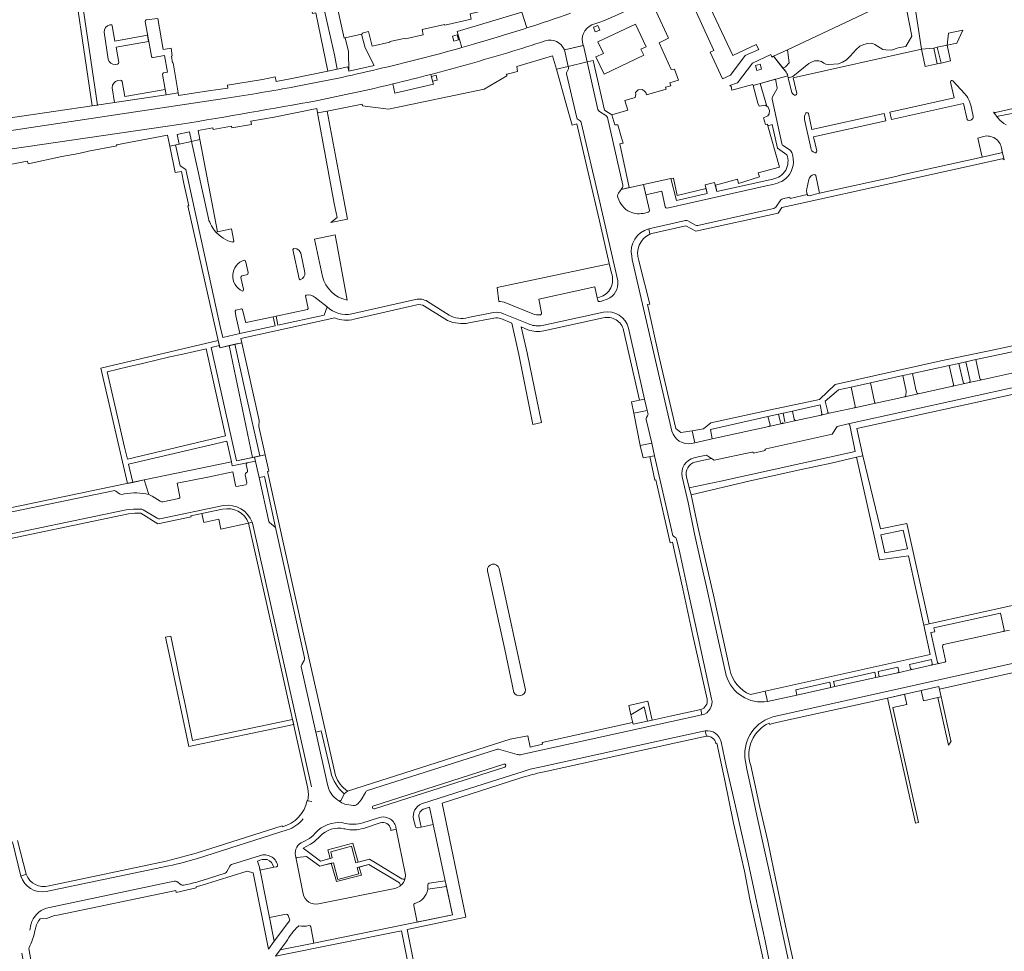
# Model space of a CAD drawing. Header units: metres. Extents: x 209813 to 223847, y 571801 to 587119.
# Tile 461 of 656: x 214277 to 214583, y 580846 to 581135. Entities that reach past the tile are written whole.
import ezdxf

# ---------------------------------------------------------------- set-up
doc = ezdxf.new("R2010")
doc.units = ezdxf.units.M
for name, color, linetype, lineweight in [('B-RO-GR-BEPLANTING_CULTUUR_HEESTERS-GV', 8, 'Continuous', 0), ('B-RO-GR-GROENVOORZIENING-GV', 8, 'Continuous', 0), ('B-RO-GR-HAAG-GV', 8, 'Continuous', 0), ('B-RO-KW-KUNSTWERK_DEK-GV', 8, 'Continuous', 0), ('B-RO-OG-TERREIN_CULTUURSCHEIDING-GV', 8, 'Continuous', 0), ('B-RO-OG-WATER_GREPPEL-GV', 8, 'Continuous', 0), ('B-RO-VH-VERHARDING_OPEN-GV', 8, 'Continuous', 0), ('B-RO-VH-VERHARDING_SIERBESTRATING-GV', 8, 'Continuous', 0), ('B-RO-VH-VERHARDING_STRAATBAKSTEEN-GV', 8, 'Continuous', 0), ('B-RO-VH-VERHARDING_TEGEL-GV', 8, 'Continuous', 0)]:
    doc.layers.add(name, color=color, linetype=linetype, lineweight=lineweight)

msp = doc.modelspace()

# ---------------------------------------------------------------- linework, layer by layer
at = {"layer": 'B-RO-GR-BEPLANTING_CULTUUR_HEESTERS-GV', "flags": 128}
for points in [[(214551.441, 581142.669), (214553.896, 581129.858), (214552.039, 581126.657), (214549.703, 581126.178), (214547.551, 581125.534), (214545.877, 581125.608), (214544.939, 581125.718), (214542.437, 581127.209), (214541.463, 581127.65), (214540.157, 581127.521), (214538.998, 581127.264), (214537.802, 581126.749), (214536.644, 581125.663), (214534.786, 581123.621), (214533.59, 581122.517), (214532.432, 581121.781), (214531.163, 581121.284), (214528.183, 581121.008), (214527.226, 581121.155), (214526.619, 581121.431), (214525.884, 581121.946), (214525.093, 581122.149), (214524.449, 581122.204), (214523.75, 581122.185), (214522.775, 581121.799), (214521.984, 581121.321), (214517.018, 581117.328), (214516.375, 581117.089), (214515.578, 581116.885), (214516.587, 581112.659)], [(214518.204, 581112.036), (214517.098, 581116.949), (214556.944, 581125.75), (214554.263, 581143.434)], [(214305.337, 581133.379), (214305.084, 581133.347)], [(214303.41, 581131.021), (214304.601, 581122.738)], [(214307.902, 581121.687), (214307.063, 581126.369), (214317.152, 581128.172), (214316.795, 581130.093), (214306.694, 581128.292), (214305.864, 581132.994)], [(214306.883, 581121.052), (214307.532, 581121.163)], [(214305.883, 581113.812), (214306.551, 581109.207), (214322.587, 581111.624), (214322.28, 581113.303), (214309.787, 581111.092), (214308.962, 581115.787)], [(214308.418, 581116.142), (214307.64, 581116.028)], [(214565.911, 581115.568), (214567.034, 581110.665), (214547.066, 581106.24), (214547.579, 581103.988), (214569.97, 581108.937), (214571.11, 581104.018)], [(214570.373, 581111.966), (214566.639, 581115.992), (214566.455, 581116.083), (214566.25, 581116.099)], [(214517.548, 581111.568), (214517.693, 581111.501), (214517.852, 581111.48)], [(214521.327, 581106.123), (214521.162, 581106.056), (214521.038, 581105.927)], [(214524.405, 581094.262), (214523.429, 581098.627), (214545.829, 581103.606), (214545.34, 581105.866), (214522.934, 581100.885), (214521.855, 581105.792)], [(214572.915, 581105.002), (214572.162, 581108.445)], [(214520.621, 581104), (214522.538, 581095.208)], [(214571.633, 581103.695), (214572.199, 581103.812)], [(214515.096, 581093.061), (214512.198, 581095.099), (214510.559, 581102.415), (214509.249, 581102.044), (214512.882, 581089.196), (214506.275, 581087.418), (214506.606, 581086.186), (214500.157, 581084.142), (214499.81, 581085.432), (214492.964, 581083.59)], [(214576.183, 581098.739), (214574.407, 581098.199), (214575.741, 581092.297), (214581.619, 581093.6)], [(214523.726, 581093.701), (214523.894, 581093.648), (214524.087, 581093.661)], [(214581.962, 581094.076), (214581.718, 581095.13)], [(214492.964, 581083.59), (214493.43, 581081.646), (214503.733, 581083.956), (214510.79, 581085.506)], [(214521.944, 581085.368), (214521.335, 581082.437), (214521.258, 581081.812), (214521.308, 581081.183), (214521.461, 581080.701)], [(214522.036, 581080.344), (214525.301, 581081.101), (214524.076, 581086.599)], [(214460.711, 581056.323), (214460.02, 581059.147), (214425.265, 581051.829), (214425.787, 581047.526), (214426.198, 581047.556), (214427.472, 581047.286), (214436.306, 581043.68)], [(214439.034, 581044.013), (214438.249, 581048.252), (214455.548, 581052.035), (214456.326, 581048.695), (214457.022, 581048.833)], [(214438.639, 581043.403), (214438.678, 581043.412)], [(214594.136, 581034.06), (214583.175, 581031.506), (214573.786, 581029.468), (214575.035, 581023.619)], [(214572.021, 581022.931), (214570.63, 581028.806), (214568.532, 581028.326), (214569.852, 581022.477)], [(214575.585, 581023.232), (214586.816, 581025.703)], [(214570.359, 581022.099), (214571.642, 581022.377)], [(214340.117, 580983.045), (214333.675, 580981.704), (214334.242, 580978.981), (214338.892, 580980.001), (214339.58, 580976.866), (214348.164, 580978.772)], [(214560.236, 580935.182), (214559.965, 580936.405), (214553.23, 580934.905), (214553.507, 580933.685)], [(214553.992, 580933.334), (214559.916, 580934.645)], [(214549.86, 580932.882), (214549.59, 580934.111), (214543.418, 580932.742), (214543.789, 580931.077)], [(214543.789, 580931.077), (214549.536, 580932.348)], [(214373.641, 580901.552), (214370.698, 580914.337), (214369.046, 580913.896), (214372.644, 580897.628)], [(214427.344, 580904.017), (214386.968, 580891.093)], [(214387.232, 580890.112), (214427.612, 580903.054)], [(214375.883, 580892.766), (214376.197, 580892.571)], [(214350.903, 580873.861), (214351.51, 580872.017), (214351.695, 580871.104), (214355.944, 580871.97)], [(214359.813, 580857.405), (214354.668, 580856.359), (214356.139, 580849.06)], [(214356.139, 580849.06), (214360.804, 580855.366)], [(214360.846, 580855.895), (214360.415, 580857.023)], [(214359.796, 580848.837), (214357.961, 580846.334), (214368.37, 580848.464), (214367.464, 580853.541)], [(214363.797, 580853.822), (214363.595, 580853.749)]]:
    msp.add_lwpolyline(points, dxfattribs=at)
at = {"layer": 'B-RO-GR-BEPLANTING_CULTUUR_HEESTERS-GV'}
for points in [[(214305.084, 581133.347, 0.3895018), (214303.41, 581131.021)], [(214305.864, 581132.994, 0.4520644), (214305.337, 581133.379)], [(214304.601, 581122.738, 0.4084396), (214306.883, 581121.052)], [(214307.532, 581121.163, 0.4066561), (214307.902, 581121.687)], [(214307.64, 581116.028, 0.4040797), (214305.883, 581113.812)], [(214308.962, 581115.787, 0.347985), (214308.418, 581116.142)], [(214566.25, 581116.099, 0.2444584), (214565.911, 581115.568)], [(214516.587, 581112.659, 0.2553854), (214517.548, 581111.568)], [(214517.852, 581111.48, 0.3582708), (214518.204, 581112.036)], [(214572.162, 581108.445, 0.114254), (214570.373, 581111.966)], [(214521.038, 581105.927, 0.2172573), (214520.621, 581104)], [(214521.855, 581105.792, 0.3503998), (214521.327, 581106.123)], [(214571.11, 581104.018, 0.3950748), (214571.633, 581103.695)], [(214572.199, 581103.812, 0.4289959), (214572.915, 581105.002)], [(214581.718, 581095.13, 0.4289573), (214576.183, 581098.739)], [(214522.538, 581095.208, 0.2978706), (214523.726, 581093.701)], [(214524.087, 581093.661, 0.4033185), (214524.405, 581094.262)], [(214581.619, 581093.6, 0.3913418), (214581.962, 581094.076)], [(214510.79, 581085.506, 0.4855296), (214515.096, 581093.061)], [(214523.575, 581086.946, 0.2770147), (214521.944, 581085.368)], [(214524.076, 581086.599, 0.3327107), (214523.575, 581086.946)], [(214521.461, 581080.701, 0.3907624), (214522.036, 581080.344)], [(214436.306, 581043.68, 0.1222186), (214438.639, 581043.403)], [(214438.678, 581043.412, 0.4102547), (214439.034, 581044.013)], [(214575.035, 581023.619, 0.4268466), (214575.585, 581023.232)], [(214569.852, 581022.477, 0.4234621), (214570.359, 581022.099)], [(214571.642, 581022.377, 0.3863999), (214572.021, 581022.931)], [(214377.805, 580894.769, -0.1559458), (214373.641, 580901.552)], [(214427.612, 580903.054, 0.9803472), (214427.344, 580904.017)], [(214372.644, 580897.628, 0.1934581), (214375.883, 580892.766)], [(214386.968, 580891.093, 1.0274549), (214387.232, 580890.112)], [(214360.415, 580857.023, 0.3805985), (214359.813, 580857.405)], [(214360.804, 580855.366, 0.3025018), (214360.846, 580855.895)], [(214363.595, 580853.749, 0.0644204), (214359.796, 580848.837)], [(214366.895, 580853.938, -0.1271697), (214363.797, 580853.822)], [(214367.464, 580853.541, 0.3937946), (214366.895, 580853.938)]]:
    msp.add_lwpolyline(points, format="xyb", dxfattribs=at)
at = {"layer": 'B-RO-GR-BEPLANTING_CULTUUR_HEESTERS-GV', "flags": 128}
for points in [[(214561.817, 581126.379), (214562.963, 581121.476), (214565.933, 581122.128), (214564.885, 581127.034)], [(214510.945, 581123.576), (214513.941, 581119.868), (214514.767, 581120.295), (214515.818, 581121.599), (214515.295, 581125.619)], [(214561.751, 581121.242), (214560.699, 581126.149), (214556.944, 581125.75), (214558.093, 581120.389)], [(214506.864, 581115.157), (214504.68, 581114.567), (214506.169, 581109.029), (214506.599, 581108.082), (214508.44, 581108.38), (214508.891, 581108.061)], [(214342.181, 581033.841), (214349.393, 580999.113), (214351.655, 580999.582), (214347.205, 581019.236), (214343.867, 581034.234)], [(214551.2, 580976.605), (214544.313, 580975.096), (214545.491, 580969.575), (214552.524, 580970.776)], [(214529.97, 580928.02), (214542.748, 580930.847), (214542.397, 580932.527), (214529.598, 580929.656)], [(214518.266, 580925.43), (214528.8, 580927.761), (214528.43, 580929.416), (214517.893, 580927.073)]]:
    msp.add_lwpolyline(points, close=True, dxfattribs=at)
at = {"layer": 'B-RO-GR-GROENVOORZIENING-GV', "flags": 128}
for points in [[(214479.181, 581085.647), (214480.854, 581078.845), (214490.442, 581080.992), (214490.093, 581082.551), (214481.14, 581080.426), (214479.93, 581085.815)], [(214315.783, 580992.139), (214342.812, 580997.747), (214341.371, 581004.186), (214310.933, 580997.026), (214312.258, 580991.407)], [(214382.129, 580873.538), (214380.544, 580879.424), (214372.782, 580877.363), (214373.455, 580874.703), (214374.1, 580874.873), (214373.625, 580876.804), (214380.115, 580878.551), (214381.48, 580873.367)], [(214382.467, 580872.044), (214381.858, 580871.883), (214382.372, 580869.957), (214375.832, 580868.229), (214374.494, 580873.406), (214373.803, 580873.226), (214375.394, 580867.538), (214383.174, 580869.562)]]:
    msp.add_lwpolyline(points, close=True, dxfattribs=at)
at = {"layer": 'B-RO-GR-HAAG-GV', "flags": 128}
msp.add_lwpolyline([(214373.455, 580874.703), (214374.1, 580874.873), (214373.625, 580876.804), (214380.115, 580878.551), (214381.48, 580873.367), (214382.129, 580873.538), (214380.544, 580879.424), (214372.782, 580877.363)], close=True, dxfattribs=at)
at = {"layer": 'B-RO-KW-KUNSTWERK_DEK-GV', "flags": 128}
msp.add_lwpolyline([(214569.73, 581131.695), (214565.292, 581130.747), (214564.885, 581127.034), (214567.859, 581127.669)], close=True, dxfattribs=at)
at = {"layer": 'B-RO-OG-TERREIN_CULTUURSCHEIDING-GV', "flags": 128}
for points in [[(214515.421, 581117.544), (214515.578, 581116.885), (214516.375, 581117.089), (214517.018, 581117.328), (214521.984, 581121.321), (214522.775, 581121.799), (214523.75, 581122.185), (214524.449, 581122.204), (214525.093, 581122.149), (214525.884, 581121.946), (214526.619, 581121.431), (214527.226, 581121.155), (214528.183, 581121.008), (214531.163, 581121.284), (214532.432, 581121.781), (214533.59, 581122.517), (214534.786, 581123.621), (214536.644, 581125.663), (214537.802, 581126.749), (214538.998, 581127.264), (214540.157, 581127.521), (214541.463, 581127.65), (214542.437, 581127.209), (214544.939, 581125.718), (214545.877, 581125.608), (214547.551, 581125.534), (214549.703, 581126.178), (214552.039, 581126.657), (214553.896, 581129.858), (214551.441, 581142.669)], [(214545.87, 581139.982), (214515.295, 581125.619), (214515.818, 581121.599), (214514.767, 581120.295), (214513.941, 581119.868), (214514.694, 581118.936)], [(214580.568, 581104.499), (214580.678, 581104.363)], [(214378.724, 581047.9), (214375.042, 581068.232), (214368.641, 581066.821), (214371.065, 581055.313)], [(214365.647, 581056.552), (214364.36, 581062.495), (214363.852, 581063.315), (214363.158, 581063.899), (214362.154, 581063.988), (214361.877, 581063.67), (214363.826, 581054.528), (214364.174, 581054.266)], [(214346.275, 581050.762), (214346.473, 581050.866), (214346.575, 581051.287), (214345.765, 581054.915), (214345.839, 581055.282), (214346.052, 581055.439), (214347.543, 581055.758), (214347.942, 581056.034), (214348.016, 581056.484), (214347.21, 581060.178), (214346.838, 581060.347)], [(214365.985, 581049.51), (214365.796, 581049.226), (214366.64, 581045.323), (214366.446, 581045.01), (214356.717, 581042.941), (214357.283, 581040.135), (214371.641, 581043.306), (214372.544, 581045.832), (214368.766, 581048.775)], [(214566.873, 581021.809), (214565.47, 581027.708), (214554.11, 581025.189), (214555.129, 581020.175), (214555.427, 581019.291)], [(214552.054, 581018.479), (214552.125, 581019.735), (214551.129, 581024.525), (214541.058, 581022.282), (214542.298, 581016.373)], [(214536.343, 581015.085), (214535.083, 581020.986), (214531.13, 581020.133), (214527.042, 581016.607), (214527.808, 581013.235)], [(214555.916, 581018.912), (214566.596, 581021.274)], [(214542.767, 581016.016), (214551.685, 581017.986)], [(214525.995, 581012.805), (214525.437, 581015.435), (214516.876, 581013.489), (214517.442, 581010.976)], [(214528.273, 581012.848), (214536.097, 581014.561)], [(214509.913, 581009.282), (214509.265, 581011.839), (214491.428, 581007.767), (214492.015, 581004.873), (214509.59, 581008.736)], [(214514.496, 581010.129), (214513.961, 581012.832), (214512.58, 581012.521), (214513.144, 581010.019)], [(214517.99, 581010.587), (214525.758, 581012.298)], [(214484.031, 580993.103), (214484.866, 580989.674), (214494.682, 580991.788), (214536.369, 581000.967), (214534.653, 581009.124)], [(214534.115, 581009.524), (214530.701, 581008.781), (214529.165, 581006.302), (214508.708, 581001.797)], [(214513.669, 581009.635), (214514.294, 581009.773)], [(214504.276, 581000.82), (214492.626, 580998.253), (214491.74, 580998.837), (214486.63, 580997.705)], [(214508.384, 581001.241), (214504.83, 581000.428)], [(214347.76, 580997.442), (214343.081, 580996.551), (214342.812, 580997.747), (214315.783, 580992.139), (214317.23, 580987.633)], [(214347.856, 580995.047), (214347.393, 580996.938)], [(214326.874, 580986.914), (214325.97, 580991.122), (214335.505, 580993.059), (214343.235, 580994.67), (214344.066, 580990.537)], [(214347.615, 580991.345), (214347.103, 580993.774)], [(214344.56, 580990.157), (214347.21, 580990.672)], [(214317.23, 580987.633), (214318.236, 580987.134), (214320.706, 580985.531)], [(214321.542, 580985.39), (214326.547, 580986.415)], [(214563.744, 580941.057), (214582.276, 580945.157)], [(214564.39, 580936.14), (214563.419, 580940.529)], [(214562.41, 580935.197), (214564.085, 580935.567)], [(214401.747, 580884.476), (214405.376, 580885.238), (214404.328, 580890.656), (214402.722, 580890.157)], [(214401.054, 580887.343), (214401.747, 580884.476)], [(214388.981, 580885.73), (214383.784, 580884.052)], [(214396.729, 580868.66), (214396.823, 580869.416), (214396.755, 580870.208), (214393.987, 580883.813), (214392.335, 580883.446), (214392.262, 580883.834)], [(214370.383, 580881.612), (214368.46, 580879.832), (214367.377, 580879.118), (214365.128, 580877.958), (214370.513, 580873.93), (214373.455, 580874.703)], [(214373.455, 580874.703), (214372.782, 580877.363), (214380.544, 580879.424), (214382.129, 580873.538), (214385.617, 580874.457), (214395.708, 580868.407), (214396.058, 580868.264)], [(214362.872, 580874.612), (214365.094, 580863.751)], [(214395.111, 580866.802), (214394.925, 580867.109), (214385.428, 580872.83), (214382.467, 580872.044), (214383.174, 580869.562), (214375.394, 580867.538), (214373.803, 580873.226), (214370.216, 580872.292), (214366.158, 580875.319), (214363.277, 580875.053)], [(214369.849, 580860.664), (214393.563, 580865.397), (214394.367, 580865.691), (214395.066, 580866.094)], [(214400.433, 580854.955), (214411.438, 580857.182), (214409.549, 580866.001), (214403.718, 580865.194)], [(214399.371, 580860.148), (214400.433, 580854.955)]]:
    msp.add_lwpolyline(points, dxfattribs=at)
at = {"layer": 'B-RO-OG-TERREIN_CULTUURSCHEIDING-GV'}
for points in [[(214580.679, 581104.982, 0.3539026), (214580.568, 581104.499)], [(214580.678, 581104.363, 0.086967), (214583.178, 581102.276)], [(214346.838, 581060.347, 0.6936786), (214346.275, 581050.762)], [(214364.174, 581054.266, 0.3752465), (214365.647, 581056.552)], [(214371.065, 581055.313, 0.2826438), (214378.724, 581047.9)], [(214368.766, 581048.775, 0.2491771), (214365.985, 581049.51)], [(214551.685, 581017.986, 0.3569337), (214552.054, 581018.479)], [(214555.427, 581019.291, 0.4167828), (214555.916, 581018.912)], [(214542.298, 581016.373, 0.3973414), (214542.767, 581016.016)], [(214525.758, 581012.298, 0.3732739), (214525.995, 581012.805)], [(214504.83, 581000.428, 0.4316662), (214504.276, 581000.82)], [(214508.708, 581001.797, 0.4803178), (214508.384, 581001.241)], [(214347.393, 580996.938, -0.3708725), (214347.76, 580997.442)], [(214347.103, 580993.774, -0.3833292), (214347.489, 580994.409)], [(214347.489, 580994.409, 0.3982249), (214347.856, 580995.047)], [(214344.066, 580990.537, 0.3684211), (214344.56, 580990.157)], [(214347.21, 580990.672, 0.3615734), (214347.615, 580991.345)], [(214326.547, 580986.415, 0.355638), (214326.874, 580986.914)], [(214320.706, 580985.531, 0.2501473), (214321.542, 580985.39)], [(214582.276, 580945.157, 0.3598902), (214582.582, 580945.699)], [(214563.419, 580940.529, -0.4024732), (214563.744, 580941.057)], [(214564.085, 580935.567, 0.4363403), (214564.39, 580936.14)], [(214402.722, 580890.157, 0.4007558), (214401.054, 580887.343)], [(214383.784, 580884.052, -0.1317181), (214378.166, 580883.868)], [(214395.066, 580866.094, 0.436473), (214395.111, 580866.802)], [(214403.718, 580865.194, -0.3068797), (214399.716, 580860.765)], [(214365.094, 580863.751, 0.4287405), (214369.849, 580860.664)], [(214399.716, 580860.765, 0.3995572), (214399.371, 580860.148)]]:
    msp.add_lwpolyline(points, format="xyb", dxfattribs=at)
at = {"layer": 'B-RO-OG-TERREIN_CULTUURSCHEIDING-GV', "flags": 128}
for points in [[(214343.958, 581044.527), (214344.164, 581043.114), (214345.457, 581037.536), (214356.39, 581039.917), (214355.821, 581042.751), (214347.397, 581040.959), (214347.174, 581041.193), (214346.291, 581045.057), (214346.005, 581045.218), (214344.158, 581044.83)], [(214349.393, 580999.113), (214342.181, 581033.841), (214339.25, 581033.158), (214339.097, 581033.813), (214336.552, 581033.234), (214344.424, 580998.081)], [(214354.425, 580979.267), (214354.596, 580978.94), (214356.528, 580977.446), (214353.087, 580993.259), (214351.434, 580992.867)], [(214551.656, 580925.716), (214546.318, 580924.486), (214555.059, 580885.643), (214556.011, 580885.87), (214547.99, 580921.566), (214552.407, 580922.53)], [(214561.93, 580924.646), (214562.965, 580924.906), (214562.26, 580928.029), (214556.79, 580926.824), (214557.52, 580923.668)], [(214471.873, 580917.321), (214470.899, 580921.739), (214466.779, 580919.294), (214467.43, 580916.341)]]:
    msp.add_lwpolyline(points, close=True, dxfattribs=at)
at = {"layer": 'B-RO-OG-WATER_GREPPEL-GV'}
for points in [[(214425.878, 580964.633, 0.9562992), (214422.295, 580963.922)], [(214430.441, 580926.227, 0.7866923), (214434.043, 580927.083)]]:
    msp.add_lwpolyline(points, format="xyb", dxfattribs=at)
at = {"layer": 'B-RO-OG-WATER_GREPPEL-GV', "flags": 128}
for points in [[(214422.295, 580963.922), (214427.606, 580939.521), (214430.441, 580926.227)], [(214434.043, 580927.083), (214425.878, 580964.633)]]:
    msp.add_lwpolyline(points, dxfattribs=at)
at = {"layer": 'B-RO-VH-VERHARDING_OPEN-GV', "flags": 128}
for points in [[(214411.457, 581129.821), (214411.866, 581128.324), (214413.296, 581128.715), (214412.888, 581130.211)], [(214455.154, 581132.585), (214455.691, 581131.13), (214457.082, 581131.644), (214456.545, 581133.099)], [(214505.43, 581120.723), (214505.842, 581119.228), (214507.271, 581119.622), (214506.859, 581121.118)], [(214405.253, 581115.846), (214406.693, 581116.199), (214406.324, 581117.705), (214404.884, 581117.353)], [(214342.812, 580997.747), (214343.081, 580996.551), (214350.304, 580997.948), (214350.035, 580999.246), (214344.424, 580998.081), (214336.552, 581033.234), (214339.097, 581033.813), (214338.721, 581035.426), (214302.311, 581026.88), (214310.632, 580991.069), (214312.258, 580991.407), (214310.933, 580997.026), (214341.371, 581004.186)], [(214327.807, 581031.184), (214334.974, 581032.872), (214341.014, 581005.79), (214310.556, 580998.612), (214309.699, 581002.339), (214304.238, 581025.678), (214311.135, 581027.314), (214315.227, 581028.246), (214323.697, 581030.305)], [(214330.798, 580911.349), (214329.273, 580918.414), (214328.463, 580922.523), (214326.618, 580931.056), (214325.821, 580935.16), (214324.023, 580943.687), (214322.398, 580943.328), (214324.424, 580933.827), (214329.58, 580909.436), (214362.151, 580916.267), (214361.799, 580917.845)]]:
    msp.add_lwpolyline(points, close=True, dxfattribs=at)
msp.add_lwpolyline([(214403.718, 580865.194), (214409.549, 580866.001), (214409.175, 580867.749), (214404.168, 580867.069)], dxfattribs=at)
at = {"layer": 'B-RO-VH-VERHARDING_OPEN-GV'}
for points in [[(214403.738, 580866.506, -0.0610319), (214403.718, 580865.194)], [(214404.168, 580867.069, 0.4079553), (214403.738, 580866.506)]]:
    msp.add_lwpolyline(points, format="xyb", dxfattribs=at)
at = {"layer": 'B-RO-VH-VERHARDING_SIERBESTRATING-GV', "flags": 128}
for points in [[(214453.164, 581121.844), (214452.009, 581126.935), (214446.11, 581125.555), (214447.292, 581120.47)], [(214330.463, 581097.179), (214329.833, 581100.137), (214326.01, 581099.322), (214326.644, 581096.345)]]:
    msp.add_lwpolyline(points, close=True, dxfattribs=at)
at = {"layer": 'B-RO-VH-VERHARDING_STRAATBAKSTEEN-GV', "flags": 128}
for points in [[(214378.094, 581129.311), (214377.84, 581129.254), (214372.204, 581154.538), (214377.186, 581155.659), (214376.672, 581157.942)], [(214485.307, 581140.959), (214492.453, 581125.359), (214491.39, 581124.878), (214495.16, 581116.566), (214497.655, 581117.698), (214502.252, 581123.79), (214506.394, 581125.658), (214505.653, 581127.236), (214498.399, 581123.83), (214488.783, 581144.283)], [(214432.101, 581140.05), (214423.89, 581138.174), (214423.831, 581138.38), (214416.851, 581136.803), (214417.226, 581135.124), (214409.005, 581133.289), (214408.954, 581133.493), (214401.956, 581131.918), (214402.322, 581130.231), (214396.788, 581128.99), (214396.432, 581129.141), (214391.987, 581128.137), (214392.023, 581127.923), (214386.487, 581126.684), (214385.349, 581131.235), (214383.387, 581130.798), (214383.453, 581130.505), (214383.199, 581130.448)], [(214412.865, 581131.249), (214432.912, 581137.299), (214434.493, 581132.374)], [(214452.009, 581126.935), (214453.164, 581121.844), (214455.082, 581122.267), (214458.596, 581106.916), (214460.818, 581105.388), (214465.811, 581106.874), (214464.918, 581109.878), (214468.091, 581110.823), (214468.24, 581111.727), (214468.237, 581112.335), (214469.053, 581113.203), (214470.221, 581113.258), (214470.874, 581112.873), (214471.417, 581112.334), (214471.614, 581111.673), (214477.7, 581113.343), (214477.514, 581113.966), (214479.135, 581114.448), (214478.875, 581115.323), (214481.549, 581116.132), (214480.248, 581119.599), (214479.246, 581119.437), (214475.561, 581127.722), (214478.38, 581129.195), (214474.609, 581137.51)], [(214412.865, 581131.249), (214414.272, 581126.306)], [(214417.976, 581127.375), (214414.272, 581126.306)], [(214372.586, 581106.588), (214383.401, 581108.736), (214383.526, 581108.202), (214391.587, 581107.221), (214421.286, 581113.376), (214428.307, 581117.48), (214428.191, 581118.013), (214428.49, 581118.085), (214428.773, 581118.096), (214431.594, 581118.876), (214431.351, 581120.4), (214442.452, 581123.765), (214443.628, 581119.613), (214447.292, 581120.47), (214446.11, 581125.555)], [(214446.11, 581125.555), (214452.001, 581126.972)], [(214514.694, 581118.936), (214510.945, 581123.576), (214510.473, 581123.354), (214510.118, 581124.108), (214504.43, 581121.458), (214499.777, 581115.347), (214497.421, 581114.486), (214497.825, 581114.2), (214498.114, 581113.127), (214504.598, 581114.873), (214504.68, 581114.567), (214515.421, 581117.544)], [(214372.705, 581118.949), (214361.624, 581116.672), (214356.705, 581115.802), (214356.417, 581117.198), (214352.443, 581116.38), (214341.601, 581114.623), (214341.761, 581113.664), (214335.751, 581112.856), (214326.395, 581111.472), (214326.271, 581112.227), (214322.587, 581111.624), (214299.676, 581108.171), (214265.687, 581103.259), (214251.937, 581100.771), (214241.33, 581099.166), (214231.025, 581097.774), (214231.232, 581096.067)], [(214379.308, 581118.919), (214378.907, 581120.276), (214375.654, 581119.625)], [(214405.253, 581115.846), (214404.72, 581117.977)], [(214392.872, 581115.002), (214393.515, 581112.177), (214405.55, 581114.915), (214405.253, 581115.846)], [(214404.884, 581117.353), (214406.324, 581117.705), (214406.693, 581116.199), (214405.253, 581115.846)], [(214233.319, 581094.355), (214240.686, 581095.475), (214341.291, 581110.58)], [(214333.07, 581097.749), (214332.536, 581100.546), (214337.071, 581101.354), (214337.149, 581100.915), (214342.834, 581101.928), (214342.933, 581101.372), (214349.019, 581102.456), (214348.841, 581103.451), (214356.126, 581104.749), (214369.303, 581107.35), (214369.549, 581106.025)], [(214327.239, 581102.52), (214235.741, 581089.144)], [(214273.615, 581089.902), (214279.561, 581091.022), (214279.737, 581090.263), (214290.266, 581092.508), (214295.486, 581093.464), (214298.536, 581094.196), (214307.287, 581095.802), (214307.226, 581096.128), (214322.981, 581099.076), (214323.69, 581095.699), (214326.644, 581096.345), (214326.01, 581099.322), (214329.833, 581100.137), (214330.463, 581097.179)], [(214337.996, 581069.048), (214338.53, 581069.161), (214333.07, 581097.749), (214330.463, 581097.179), (214335.684, 581073.245)], [(214323.69, 581095.699), (214325.404, 581087.517), (214327.343, 581087.851), (214328.116, 581084.154), (214329.641, 581077.217), (214329.361, 581077.174), (214337.967, 581038.653), (214339.25, 581033.158), (214346.081, 581034.729), (214345.78, 581036.073), (214374.908, 581042.443)], [(214372.544, 581045.832), (214371.641, 581043.306), (214357.283, 581040.135), (214356.717, 581042.941), (214355.821, 581042.751), (214356.39, 581039.917), (214345.457, 581037.536), (214340.145, 581036.333), (214339.371, 581039.762), (214328.696, 581088.422), (214326.902, 581089.599), (214325.454, 581096.085)], [(214472.48, 581075.721), (214470.684, 581083.809), (214463.738, 581082.277), (214462.898, 581081.079), (214462.74, 581080.691), (214462.639, 581080.284), (214462.755, 581079.784)], [(214471.112, 581074.963), (214472.146, 581075.194)], [(214337.996, 581069.048), (214339.01, 581068.12), (214340.315, 581067.181), (214341.708, 581066.384), (214343.254, 581065.871), (214343.627, 581066.219), (214342.82, 581070.069), (214338.53, 581069.161)], [(214399.976, 581048.123), (214380.161, 581043.639)], [(214380.924, 581042.046), (214400.377, 581046.454)], [(214402.778, 581046.021), (214409.874, 581041.575)], [(214410.34, 581043.244), (214403.623, 581047.545)], [(214424.138, 581044.105), (214416.296, 581042.506)], [(214416.526, 581040.855), (214424.274, 581042.381)], [(214426.425, 581042.193), (214429.835, 581040.791), (214432.021, 581031.044), (214436.29, 581009.394), (214439.027, 581009.987), (214434.543, 581031.574), (214432.74, 581039.617), (214434.832, 581038.76)], [(214434.97, 581040.552), (214427.242, 581043.723)], [(214458.301, 581044.17), (214439.711, 581040.128), (214438.748, 581039.969)], [(214439.758, 581038.382), (214458.199, 581042.405)], [(214464.466, 581038.589), (214469.408, 581016.915), (214471.016, 581017.245), (214465.999, 581039.203)]]:
    msp.add_lwpolyline(points, dxfattribs=at)
for points in [[(214372.705, 581118.949), (214375.654, 581119.625), (214374.784, 581124.054), (214368.624, 581151.444), (214365.589, 581148.821), (214368.006, 581136.863), (214369.041, 581137.072)], [(214471.509, 581126.548), (214469.89, 581125.787), (214470.738, 581123.961), (214458.446, 581118.042), (214455.93, 581123.397), (214458.217, 581124.471), (214456.538, 581128.045), (214468.226, 581133.536)], [(214378.094, 581129.311), (214379.176, 581125.036), (214379.308, 581118.919), (214387.091, 581120.728), (214384.29, 581126.174), (214383.199, 581130.448)], [(214413.296, 581128.715), (214411.866, 581128.324), (214411.457, 581129.821), (214412.888, 581130.211)], [(214457.082, 581131.644), (214455.691, 581131.13), (214455.154, 581132.585), (214456.545, 581133.099)], [(214507.271, 581119.622), (214505.842, 581119.228), (214505.43, 581120.723), (214506.859, 581121.118)], [(214369.549, 581106.025), (214374.752, 581077.962), (214375.681, 581073.586), (214373.639, 581072.06), (214378.89, 581073.052), (214376.293, 581086.668), (214372.586, 581106.588)]]:
    msp.add_lwpolyline(points, close=True, dxfattribs=at)
at = {"layer": 'B-RO-VH-VERHARDING_STRAATBAKSTEEN-GV'}
for points in [[(214454.652, 581133.345, 0.071922), (214473.001, 581142.405)], [(214434.493, 581132.374, 0.0069303), (214448.028, 581136.932)], [(214452.001, 581126.972, -0.4005417), (214454.652, 581133.345)], [(214434.493, 581132.374, -0.0084312), (214417.976, 581127.375)], [(214440.172, 581128.368, -0.0106408), (214416.875, 581121.288)], [(214446.11, 581125.555, 0.3948559), (214440.172, 581128.368)], [(214414.272, 581126.306, -0.0127159), (214388.171, 581119.59)], [(214416.875, 581121.288, -0.005138), (214404.72, 581117.977)], [(214362.726, 581114.196, 0.0146049), (214388.171, 581119.59)], [(214404.72, 581117.977, -0.0049635), (214392.872, 581115.002)], [(214515.421, 581117.544, 0.1099411), (214514.694, 581118.936)], [(214369.63, 581109.88, 0.0095614), (214392.872, 581115.002)], [(214341.291, 581110.58, 0.0078274), (214362.726, 581114.196)], [(214327.239, 581102.52, 0.004291), (214369.63, 581109.88)], [(214462.755, 581079.784, 0.2155351), (214466.518, 581075.307)], [(214466.518, 581075.307, 0.1637192), (214471.112, 581074.963)], [(214472.146, 581075.194, 0.3929909), (214472.48, 581075.721)], [(214335.684, 581073.245, 0.108868), (214337.996, 581069.048)], [(214403.623, 581047.545, 0.2039646), (214399.976, 581048.123)], [(214380.161, 581043.639, -0.2367737), (214372.544, 581045.832)], [(214400.377, 581046.454, -0.2278474), (214402.778, 581046.021)], [(214374.908, 581042.443, 0.1703829), (214380.924, 581042.046)], [(214409.874, 581041.575, 0.1419415), (214416.526, 581040.855)], [(214416.296, 581042.506, -0.1816641), (214410.34, 581043.244)], [(214427.242, 581043.723, 0.1488067), (214424.138, 581044.105)], [(214424.274, 581042.381, -0.1589599), (214426.425, 581042.193)], [(214458.199, 581042.405, -0.4246299), (214464.466, 581038.589)], [(214465.999, 581039.203, 0.4039346), (214458.301, 581044.17)], [(214434.832, 581038.76, 0.1465785), (214439.758, 581038.382)], [(214438.748, 581039.969, -0.1289381), (214434.97, 581040.552)]]:
    msp.add_lwpolyline(points, format="xyb", dxfattribs=at)
at = {"layer": 'B-RO-VH-VERHARDING_TEGEL-GV', "flags": 128}
for points in [[(214292.845, 581165.816), (214290.941, 581165.515), (214292.324, 581157.97), (214299.676, 581108.171), (214301.3, 581108.416)], [(214560.699, 581126.149), (214561.751, 581121.242), (214562.963, 581121.476), (214561.817, 581126.379)], [(214536.754, 580999.168), (214539.86, 580985.469), (214543.899, 580967.344), (214552.869, 580968.568), (214557.595, 580947.132), (214559.252, 580947.497), (214552.311, 580978.668), (214544.21, 580977.02), (214538.703, 580999.642)], [(214466.133, 580922.224), (214466.779, 580919.294), (214470.899, 580921.739), (214471.873, 580917.321), (214473.338, 580917.644), (214472.041, 580923.527)], [(214562.965, 580924.906), (214561.93, 580924.646), (214565.275, 580909.917), (214565.987, 580910.901), (214566.062, 580911.068), (214566.051, 580911.251)]]:
    msp.add_lwpolyline(points, close=True, dxfattribs=at)
for points in [[(214655.303, 581122.536), (214670.495, 581130.21), (214681.494, 581135.954), (214681.226, 581136.858), (214681.054, 581137.254), (214669.792, 581131.47), (214660.827, 581126.903), (214651.885, 581122.411), (214650.635, 581121.931), (214646.244, 581120.992), (214613.229, 581113.585), (214597.365, 581110.039), (214579.873, 581106.156), (214579.549, 581106.148), (214579.243, 581106.26), (214580.568, 581104.499)], [(214316.054, 581134.363), (214317.992, 581123.586)], [(214322.587, 581111.624), (214326.271, 581112.227), (214324.746, 581121.544), (214324.56, 581121.525), (214324.207, 581123.672), (214324.473, 581123.761), (214324.134, 581126.117), (214321.697, 581125.736), (214319.986, 581135.338), (214316.42, 581134.902)], [(214318.529, 581123.195), (214322.099, 581123.797), (214322.974, 581118.659), (214321.807, 581118.459)], [(214464.145, 581082.857), (214463.738, 581082.277), (214466.251, 581082.857), (214463.367, 581096.41), (214464.383, 581096.628), (214463.891, 581098.298), (214462.706, 581102.282), (214461.744, 581102.275), (214460.818, 581105.388), (214458.596, 581106.916), (214455.082, 581122.267), (214453.164, 581121.844), (214456.506, 581107.109), (214456.711, 581106.768), (214456.996, 581106.492), (214459.024, 581105.195)], [(214321.479, 581117.897), (214322.587, 581111.624)], [(214447.376, 581120.108), (214447.292, 581120.47), (214443.628, 581119.613), (214446.914, 581108.008), (214448.488, 581102.256), (214450.026, 581102.598), (214453.789, 581086.161), (214457.066, 581072.494), (214459.986, 581059.286), (214460.711, 581056.323)], [(214450.003, 581104.452), (214446.81, 581118.172)], [(214446.875, 581118.698), (214447.338, 581119.498), (214447.391, 581119.67)], [(214512.167, 581113.828), (214511.577, 581116.472), (214506.864, 581115.157), (214508.891, 581108.061), (214509.305, 581107.767), (214509.755, 581106.773), (214509.652, 581105.721), (214509.207, 581105.095), (214507.899, 581104.503), (214508.472, 581102.374), (214509.126, 581102.48), (214509.249, 581102.044), (214510.559, 581102.415), (214512.198, 581095.099), (214515.096, 581093.061)], [(214513.592, 581096.532), (214510.545, 581110.234), (214510.571, 581110.636), (214510.719, 581111.01), (214512.043, 581113.375)], [(214580.679, 581104.982), (214588.225, 581106.504), (214598.633, 581108.805)], [(214450.973, 581103.58), (214450.357, 581103.932)], [(214462.661, 581053.881), (214456.762, 581079.688), (214451.362, 581103.026)], [(214459.449, 581104.557), (214464.282, 581083.584)], [(214516.662, 581093.696), (214516.502, 581094.039), (214516.235, 581094.307), (214514.009, 581095.887)], [(214581.619, 581093.6), (214575.741, 581092.297), (214550.791, 581086.836), (214548.94, 581086.332), (214525.301, 581081.101), (214522.036, 581080.344)], [(214582.526, 581091.454), (214581.962, 581094.076)], [(214472.675, 581068.419), (214473.276, 581068.65), (214483.827, 581071.011), (214486.952, 581069.308), (214512.477, 581074.96), (214513.623, 581076.628), (214516.472, 581077.295), (214549.207, 581084.57), (214581.936, 581091.822)], [(214492.743, 581084.414), (214489.832, 581083.723), (214490.442, 581080.992), (214480.854, 581078.845), (214479.181, 581085.647), (214470.684, 581083.809), (214471.363, 581080.646), (214476.345, 581081.745), (214477.419, 581076.849)], [(214510.79, 581085.506), (214503.733, 581083.956), (214493.43, 581081.646), (214492.743, 581084.414)], [(214477.971, 581076.496), (214508.698, 581083.364), (214510.814, 581083.858)], [(214521.461, 581080.701), (214516.119, 581079.515), (214516.018, 581079.854), (214513.915, 581079.392), (214513.562, 581079.252), (214513.267, 581079.013), (214511.715, 581076.811)], [(214506.868, 581075.437), (214487.538, 581071.127)], [(214511.071, 581076.374), (214506.868, 581075.437)], [(214483.679, 581072.647), (214472.286, 581070.086)], [(214486.784, 581071.24), (214484.425, 581072.532)], [(214472.675, 581068.419), (214472.286, 581070.086)], [(214467.012, 581061.538), (214467.181, 581060.548), (214479.451, 581007.275)], [(214485.718, 581007.438), (214482.254, 581006.838), (214480.716, 581008.085), (214477.362, 581022.256), (214475.577, 581030.258), (214471.906, 581046.566), (214472.603, 581046.722), (214469.435, 581059.262), (214469.213, 581060.245)], [(214457.022, 581048.833), (214456.326, 581048.695)], [(214456.326, 581048.695), (214456.479, 581047.868)], [(214457.103, 581047.472), (214457.653, 581047.634), (214459.348, 581048.267)], [(214594.288, 581035.728), (214590.931, 581035.049), (214579.391, 581032.567), (214562.892, 581029.054), (214530.121, 581021.795), (214525.291, 581017.129), (214510.105, 581013.876), (214491.505, 581009.916), (214489.271, 581008.054), (214485.718, 581007.438), (214486.606, 581003.684), (214492.015, 581004.873), (214491.428, 581007.767), (214509.265, 581011.839)], [(214353.278, 580999.947), (214351.313, 581008.695), (214351.469, 581010.641), (214346.081, 581034.729), (214343.867, 581034.234), (214347.205, 581019.236), (214351.655, 580999.582)], [(214573.786, 581029.468), (214583.175, 581031.506), (214594.136, 581034.06)], [(214575.035, 581023.619), (214573.786, 581029.468), (214570.63, 581028.806)], [(214554.11, 581025.189), (214565.47, 581027.708)], [(214568.532, 581028.326), (214565.47, 581027.708), (214566.873, 581021.809)], [(214568.532, 581028.326), (214570.63, 581028.806)], [(214569.852, 581022.477), (214568.532, 581028.326)], [(214570.63, 581028.806), (214572.021, 581022.931)], [(214541.058, 581022.282), (214551.129, 581024.525)], [(214555.427, 581019.291), (214555.129, 581020.175), (214554.11, 581025.189), (214551.129, 581024.525), (214552.125, 581019.735), (214552.054, 581018.479)], [(214571.642, 581022.377), (214575.585, 581023.232)], [(214527.808, 581013.235), (214527.042, 581016.607), (214531.13, 581020.133), (214535.083, 581020.986)], [(214587.775, 581021.334), (214534.115, 581009.524)], [(214542.298, 581016.373), (214541.058, 581022.282), (214535.083, 581020.986), (214536.343, 581015.085)], [(214566.596, 581021.274), (214570.359, 581022.099)], [(214471.818, 581013.734), (214471.016, 581017.245), (214466.982, 581016.417), (214467.67, 581012.917)], [(214538.703, 580999.642), (214536.806, 581008.1), (214588.357, 581019.42)], [(214551.685, 581017.986), (214555.916, 581018.912)], [(214516.876, 581013.489), (214525.437, 581015.435), (214525.995, 581012.805)], [(214536.097, 581014.561), (214542.767, 581016.016)], [(214472.069, 581012.539), (214472.045, 581012.829), (214471.818, 581013.734), (214467.67, 581012.917), (214469.654, 581002.823)], [(214471.609, 581011.532), (214471.922, 581012.08)], [(214513.144, 581010.019), (214512.58, 581012.521), (214509.265, 581011.839), (214509.913, 581009.282)], [(214512.58, 581012.521), (214513.961, 581012.832)], [(214517.442, 581010.976), (214516.876, 581013.489), (214513.961, 581012.832)], [(214513.961, 581012.832), (214514.496, 581010.129)], [(214525.758, 581012.298), (214528.273, 581012.848)], [(214469.654, 581002.823), (214473.219, 581003.513), (214471.533, 581010.925)], [(214534.653, 581009.124), (214536.369, 581000.967), (214494.682, 580991.788), (214484.866, 580989.674), (214485.494, 580987.533), (214503.709, 580991.864), (214519.205, 580995.268), (214528.91, 580997.373), (214536.754, 580999.168)], [(214509.59, 581008.736), (214513.669, 581009.635)], [(214514.294, 581009.773), (214517.99, 581010.587)], [(214469.654, 581002.823), (214470.514, 580999.041), (214474.095, 580999.66), (214473.219, 581003.513)], [(214485.579, 581003.458), (214486.606, 581003.684)], [(214375.114, 580900.476), (214365.442, 580943.415), (214353.989, 580994.726), (214354.412, 580994.862), (214353.278, 580999.947), (214350.035, 580999.246), (214351.434, 580992.867), (214353.087, 580993.259), (214356.528, 580977.446), (214365.5, 580936.991)], [(214472.583, 580999.4), (214474.226, 580992.108), (214474.504, 580992.159), (214477.118, 580980.824), (214478.939, 580972.658), (214479.697, 580972.819), (214480.489, 580969.002), (214482.85, 580958.394), (214485.967, 580943.905), (214490.418, 580924.165)], [(214479.637, 580975.233), (214479.323, 580976.676), (214474.095, 580999.66)], [(214487.643, 580999.297), (214486.337, 580999.011)], [(214486.63, 580997.705), (214491.74, 580998.837), (214490.189, 580999.854), (214487.643, 580999.297)], [(214482.676, 580993.113), (214484.483, 580985.172), (214486.537, 580975.435), (214488.454, 580966.694), (214490.188, 580958.942), (214493.264, 580944.924), (214496.33, 580931.436)], [(214484.866, 580989.674), (214484.031, 580993.103)], [(214317.23, 580987.633), (214315.783, 580992.139), (214248.432, 580978.163)], [(214266.111, 580978.776), (214267.759, 580979.116), (214269.369, 580981.023), (214269.524, 580981.139), (214269.699, 580981.221), (214306.13, 580988.807)], [(214306.955, 580988.65), (214308.111, 580987.841), (214308.45, 580987.7), (214308.818, 580987.686), (214309.694, 580987.809)], [(214497.418, 580933.376), (214496.314, 580938.525), (214492.345, 580956.411), (214489.614, 580968.464), (214487.568, 580977.687), (214485.494, 580987.533)], [(214340.363, 580984.179), (214320.648, 580980.098)], [(214265.381, 580972.133), (214310.943, 580981.637), (214312.878, 580981.866), (214314.708, 580981.811), (214319.982, 580978.576), (214330.326, 580980.695), (214330.262, 580980.993), (214340.117, 580983.045)], [(214314.549, 580983.091), (214312.409, 580983.053), (214310.144, 580982.839), (214265.482, 580973.545)], [(214319.843, 580980.29), (214315.507, 580982.867)], [(214348.164, 580978.772), (214349.281, 580979.023)], [(214348.164, 580978.772), (214355.479, 580946.14), (214366.58, 580896.438)], [(214367.71, 580896.906), (214349.491, 580978.366), (214349.281, 580979.023)], [(214480.435, 580974.425), (214479.981, 580974.733)], [(214491.796, 580924.275), (214487.67, 580943.395), (214484.44, 580957.991), (214481.922, 580969.499), (214480.907, 580973.795)], [(214611.795, 580959.118), (214559.252, 580947.497)], [(214561.866, 580935.535), (214559.851, 580944.809), (214561.054, 580945.054), (214560.783, 580946.26), (214581.422, 580950.837), (214582.582, 580945.699)], [(214557.595, 580947.132), (214559.618, 580937.958), (214508.395, 580926.574)], [(214582.276, 580945.157), (214584.224, 580945.588)], [(214599.963, 580938.49), (214510.763, 580918.636), (214510.306, 580918.492)], [(214365.428, 580936.164), (214364.651, 580934.887)], [(214509.678, 580916.724), (214509.871, 580916.316), (214510.714, 580916.605), (214514.761, 580917.485), (214546.318, 580924.486), (214556.79, 580926.824), (214562.26, 580928.029), (214562.443, 580927.218), (214600.255, 580935.673), (214600.072, 580936.484)], [(214559.916, 580934.645), (214562.41, 580935.197)], [(214364.51, 580934.119), (214369.046, 580913.896), (214370.698, 580914.337), (214373.641, 580901.552)], [(214528.8, 580927.761), (214529.97, 580928.02), (214529.598, 580929.656), (214542.397, 580932.527), (214542.748, 580930.847), (214543.789, 580931.077), (214543.418, 580932.742), (214549.59, 580934.111), (214549.86, 580932.882)], [(214549.536, 580932.348), (214553.992, 580933.334)], [(214509.139, 580923.427), (214518.266, 580925.43), (214517.893, 580927.073), (214528.43, 580929.416), (214528.8, 580927.761)], [(214509.139, 580923.427), (214508.395, 580926.574), (214503.84, 580925.562)], [(214488.423, 580920.903), (214478.916, 580918.874), (214473.338, 580917.644)], [(214488.423, 580920.903), (214488.777, 580919.23)], [(214471.873, 580917.321), (214467.43, 580916.341), (214467.298, 580916.943), (214439.202, 580910.73), (214439.327, 580910.14), (214435.56, 580909.282), (214434.768, 580912.798), (214429.346, 580911.743), (214378.799, 580895.598)], [(214432.542, 580906.894), (214432.826, 580906.928), (214479.317, 580917.19), (214488.777, 580919.23)], [(214489.819, 580914.304), (214480.291, 580912.292), (214439.448, 580903.297)], [(214489.819, 580914.304), (214490.177, 580912.611)], [(214439.813, 580901.613), (214480.696, 580910.624), (214490.177, 580912.611)], [(214490.177, 580912.611), (214490.229, 580912.622)], [(214493.069, 580910.38), (214493.397, 580910.457), (214495.828, 580899.428), (214498.58, 580885.694), (214501.986, 580870.761), (214503.666, 580862.081), (214505.752, 580852.833), (214507.996, 580842.554), (214510.476, 580832.516), (214511.811, 580826.245), (214511.534, 580826.112), (214512.855, 580820.135)], [(214514.482, 580820.496), (214511.763, 580832.761), (214508.363, 580849.177), (214505.541, 580862.453), (214503.213, 580873.026), (214499.181, 580890.928), (214496.358, 580903.427), (214494.718, 580910.926)], [(214385.019, 580895.761), (214425.078, 580908.57), (214425.391, 580908.634), (214425.706, 580908.579), (214431.47, 580907.02)], [(214502.281, 580904.825), (214502.727, 580902.445), (214504.258, 580895.361), (214505.872, 580888.027), (214508.395, 580876.358), (214511.285, 580863.348), (214514.294, 580849.206), (214517.821, 580832.919)], [(214431.73, 580901.228), (214412.471, 580895.051), (214401.839, 580891.675)], [(214528.34, 580792.49), (214515.014, 580852.367), (214512.964, 580862.135), (214511.138, 580871.023), (214509.214, 580880.064), (214506.759, 580890.627), (214503.929, 580903.509)], [(214403.182, 580823.643), (214397.392, 580852.66), (214415.599, 580856.459), (214408.173, 580891.881), (214431.984, 580899.501)], [(214377.805, 580894.769), (214378.799, 580895.598)], [(214382.081, 580891.685), (214383.055, 580892.892), (214384.384, 580895.215)], [(214366.522, 580892.637), (214366.378, 580892.658)], [(214366.522, 580892.637), (214367.729, 580892.407)], [(214377.805, 580894.769), (214376.846, 580892.779)], [(214402.722, 580890.157), (214404.328, 580890.656), (214405.376, 580885.238), (214409.175, 580867.749), (214411.438, 580857.182), (214368.37, 580848.464), (214357.961, 580846.334), (214356.515, 580844.361), (214395.622, 580852.301), (214401.523, 580822.804)], [(214378.058, 580891.57), (214380.572, 580891.142)], [(214378.147, 580885.606), (214377.382, 580885.74)], [(214388.444, 580887.363), (214383.588, 580885.784)], [(214399.356, 580886.945), (214399.97, 580884.606)], [(214400.61, 580884.234), (214401.747, 580884.476), (214401.054, 580887.343)], [(214358.646, 580884.535), (214358.541, 580884.827), (214331.9, 580876.353), (214322.546, 580873.83), (214286.274, 580866.232)], [(214332.272, 580874.667), (214360.149, 580883.552)], [(214377.739, 580883.933), (214378.166, 580883.868)], [(214392.262, 580883.834), (214392.335, 580883.446), (214393.987, 580883.813), (214393.836, 580884.516)], [(214274.937, 580879.901), (214277.509, 580869.238)], [(214279.189, 580869.828), (214276.492, 580880.276)], [(214368.934, 580882.63), (214368.158, 580881.854), (214367.022, 580880.939), (214365.106, 580879.901)], [(214396.058, 580868.264), (214395.708, 580868.407), (214385.617, 580874.457), (214381.48, 580873.367), (214380.115, 580878.551), (214373.625, 580876.804), (214374.1, 580874.873), (214370.513, 580873.93), (214365.128, 580877.958), (214367.377, 580879.118), (214368.46, 580879.832), (214370.383, 580881.612)], [(214288.889, 580857.126), (214325.609, 580864.826), (214325.732, 580864.189), (214331.906, 580865.608), (214331.859, 580865.885), (214333.733, 580866.425), (214347.744, 580870.822), (214349.542, 580870.262), (214354.314, 580846.593), (214356.139, 580849.06), (214351.51, 580872.017), (214350.903, 580873.861)], [(214351.829, 580875.646), (214342.888, 580872.843)], [(214362.693, 580875.592), (214362.872, 580874.612)], [(214363.277, 580875.053), (214366.158, 580875.319), (214370.216, 580872.292), (214374.494, 580873.406), (214375.832, 580868.229), (214382.372, 580869.957), (214381.858, 580871.883), (214385.428, 580872.83), (214394.925, 580867.109), (214395.111, 580866.802)], [(214285.38, 580864.465), (214323.431, 580872.406)], [(214342.318, 580872.338), (214341.443, 580870.677)], [(214355.944, 580871.97), (214356.791, 580872.142)], [(214279.189, 580869.828), (214277.509, 580869.238)], [(214325.105, 580867.68), (214286.361, 580859.552)], [(214327.977, 580866.385), (214327.592, 580866.387), (214327.234, 580866.522), (214325.859, 580867.522)], [(214340.861, 580870.174), (214336.073, 580868.649)], [(214395.066, 580866.094), (214395.222, 580866.205)], [(214283.551, 580856.037), (214285.436, 580856.066)], [(214280.951, 580855.153), (214280.588, 580854.101), (214280.303, 580852.518)], [(214277.822, 580845.368), (214282.89, 580818.187), (214281.088, 580817.735), (214281.834, 580813.913), (214283.637, 580814.485), (214285.219, 580806.646), (214283.338, 580806.203), (214283.881, 580803.42), (214285.791, 580803.804), (214287.531, 580795.012), (214293.36, 580764.948), (214295.186, 580755.868), (214296.857, 580755.81), (214291.682, 580782.34), (214289.618, 580792.643), (214286.404, 580810.623), (214279.987, 580846.812), (214280.309, 580847.576)]]:
    msp.add_lwpolyline(points, dxfattribs=at)
at = {"layer": 'B-RO-VH-VERHARDING_TEGEL-GV'}
for points in [[(214316.42, 581134.902, 0.3924976), (214316.054, 581134.363)], [(214317.992, 581123.586, 0.4350877), (214318.529, 581123.195)], [(214321.807, 581118.459, 0.4227879), (214321.479, 581117.897)], [(214446.81, 581118.172, -0.2068858), (214446.875, 581118.698)], [(214447.391, 581119.67, 0.0934986), (214447.376, 581120.108)], [(214512.043, 581113.375, 0.1421143), (214512.167, 581113.828)], [(214450.357, 581103.932, -0.1922389), (214450.003, 581104.452)], [(214451.362, 581103.026, 0.1749968), (214450.973, 581103.58)], [(214459.024, 581105.195, -0.1928364), (214459.449, 581104.557)], [(214514.009, 581095.887, -0.2242803), (214513.592, 581096.532)], [(214515.286, 581086.12, 0.2848945), (214516.662, 581093.696)], [(214581.936, 581091.822, -0.3615881), (214582.526, 581091.454)], [(214510.814, 581083.858, 0.0604491), (214513.542, 581084.789)], [(214513.542, 581084.789, 0.0696758), (214515.245, 581086.08)], [(214464.282, 581083.584, -0.2407208), (214464.145, 581082.857)], [(214477.419, 581076.849, 0.4112126), (214477.971, 581076.496)], [(214511.715, 581076.811, -0.1935069), (214511.071, 581076.374)], [(214484.425, 581072.532, 0.1725426), (214483.679, 581072.647)], [(214472.286, 581070.086, 0.3993712), (214467.012, 581061.538)], [(214487.538, 581071.127, -0.2057203), (214486.784, 581071.24)], [(214469.213, 581060.245, -0.3955691), (214472.675, 581068.419)], [(214460.711, 581056.323, -0.4434086), (214457.022, 581048.833)], [(214459.348, 581048.267, 0.3661489), (214462.661, 581053.881)], [(214456.479, 581047.868, 0.4053539), (214457.103, 581047.472)], [(214566.873, 581021.809, -0.398679), (214566.596, 581021.274)], [(214536.343, 581015.085, -0.4049278), (214536.097, 581014.561)], [(214471.533, 581010.925, -0.1579482), (214471.609, 581011.532)], [(214471.922, 581012.08, 0.1246548), (214472.069, 581012.539)], [(214517.99, 581010.587, -0.3596258), (214517.442, 581010.976)], [(214528.273, 581012.848, -0.4391563), (214527.808, 581013.235)], [(214509.913, 581009.282, -0.4084881), (214509.59, 581008.736)], [(214534.115, 581009.524, -0.4224431), (214534.653, 581009.124)], [(214479.451, 581007.275, 0.3836204), (214485.579, 581003.458)], [(214486.337, 580999.011, 0.4062674), (214482.676, 580993.113)], [(214484.031, 580993.103, -0.4142932), (214486.63, 580997.705)], [(214306.13, 580988.807, -0.2386789), (214306.955, 580988.65)], [(214309.694, 580987.809, -0.1101337), (214317.23, 580987.633)], [(214349.281, 580979.023, 0.3609867), (214340.363, 580984.179)], [(214315.507, 580982.867, 0.1395667), (214314.549, 580983.091)], [(214340.117, 580983.045, -0.3828227), (214348.164, 580978.772)], [(214320.648, 580980.098, -0.2364976), (214319.843, 580980.29)], [(214479.981, 580974.733, -0.2486427), (214479.637, 580975.233)], [(214480.907, 580973.795, 0.203252), (214480.435, 580974.425)], [(214364.651, 580934.887, 0.1936975), (214364.51, 580934.119)], [(214365.5, 580936.991, -0.1815822), (214365.428, 580936.164)], [(214560.236, 580935.182, -0.406855), (214559.916, 580934.645)], [(214562.41, 580935.197, -0.3979008), (214561.866, 580935.535)], [(214503.84, 580925.562, -0.2480941), (214497.418, 580933.376)], [(214549.86, 580932.882, -0.4168139), (214549.536, 580932.348)], [(214553.992, 580933.334, -0.4279721), (214553.507, 580933.685)], [(214496.33, 580931.436, 0.3756254), (214509.139, 580923.427)], [(214490.418, 580924.165, -0.3770846), (214488.423, 580920.903)], [(214488.777, 580919.23, 0.4141531), (214491.796, 580924.275)], [(214510.306, 580918.492, 0.3740727), (214502.281, 580904.825)], [(214503.929, 580903.509, -0.3859975), (214509.678, 580916.724)], [(214494.718, 580910.926, 0.4009712), (214489.819, 580914.304)], [(214490.229, 580912.622, -0.4144538), (214493.069, 580910.38)], [(214431.47, 580907.02, 0.1027279), (214432.542, 580906.894)], [(214439.448, 580903.297, 0.0289006), (214431.73, 580901.228)], [(214431.984, 580899.501, -0.0265964), (214439.813, 580901.613)], [(214378.799, 580895.598, -0.1512094), (214375.114, 580900.476)], [(214366.58, 580896.438, -0.0768241), (214366.522, 580892.637)], [(214384.384, 580895.215, -0.2191468), (214385.019, 580895.761)], [(214366.378, 580892.658, -0.2845124), (214358.646, 580884.535)], [(214376.846, 580892.779, -0.3447928), (214376.197, 580892.571)], [(214376.197, 580892.571, 0.087436), (214378.058, 580891.57)], [(214380.572, 580891.142, 0.2043092), (214382.081, 580891.685)], [(214401.839, 580891.675, 0.3632176), (214399.356, 580886.945)], [(214360.149, 580883.552, 0.1290783), (214365.115, 580886.972)], [(214377.382, 580885.74, 0.2500192), (214368.934, 580882.63)], [(214383.588, 580885.784, -0.1374659), (214378.147, 580885.606)], [(214393.836, 580884.516, 0.4494188), (214388.444, 580887.363)], [(214388.981, 580885.73, -0.4654491), (214392.262, 580883.834)], [(214370.383, 580881.612, -0.2699134), (214377.739, 580883.933)], [(214399.97, 580884.606, 0.4356369), (214400.61, 580884.234)], [(214365.106, 580879.901, 0.364512), (214362.693, 580875.592)], [(214323.431, 580872.406, 0.0193218), (214332.272, 580874.667)], [(214350.903, 580873.861, -0.1678136), (214353.919, 580874.357)], [(214357.179, 580872.728, 0.4328012), (214351.72, 580875.624)], [(214353.919, 580874.357, -0.2498026), (214355.944, 580871.97)], [(214362.872, 580874.612, -0.3760132), (214363.277, 580875.053)], [(214341.443, 580870.677, -0.2093826), (214340.861, 580870.174)], [(214342.888, 580872.843, 0.196181), (214342.318, 580872.338)], [(214356.791, 580872.142, 0.4001544), (214357.179, 580872.728)], [(214277.509, 580869.238, 0.3756753), (214285.38, 580864.465)], [(214286.274, 580866.232, -0.402624), (214279.189, 580869.828)], [(214325.859, 580867.522, 0.204172), (214325.105, 580867.68)], [(214336.073, 580868.649, -0.026896), (214327.977, 580866.385)], [(214395.222, 580866.205, 0.1760017), (214396.729, 580868.66)], [(214396.729, 580868.66, -0.4365187), (214396.058, 580868.264)], [(214286.361, 580859.552, 0.2465861), (214280.951, 580855.153)], [(214282.11, 580853.356, -0.1106811), (214283.551, 580856.037)], [(214285.436, 580856.066, -0.085896), (214288.889, 580857.126)], [(214280.309, 580847.576, 0.0607577), (214282.11, 580853.356)]]:
    msp.add_lwpolyline(points, format="xyb", dxfattribs=at)
msp.add_arc((214513.583, 581010.068), 0.441, 186.36948, 343.77468, dxfattribs=at)

doc.saveas('drawing.dxf')
